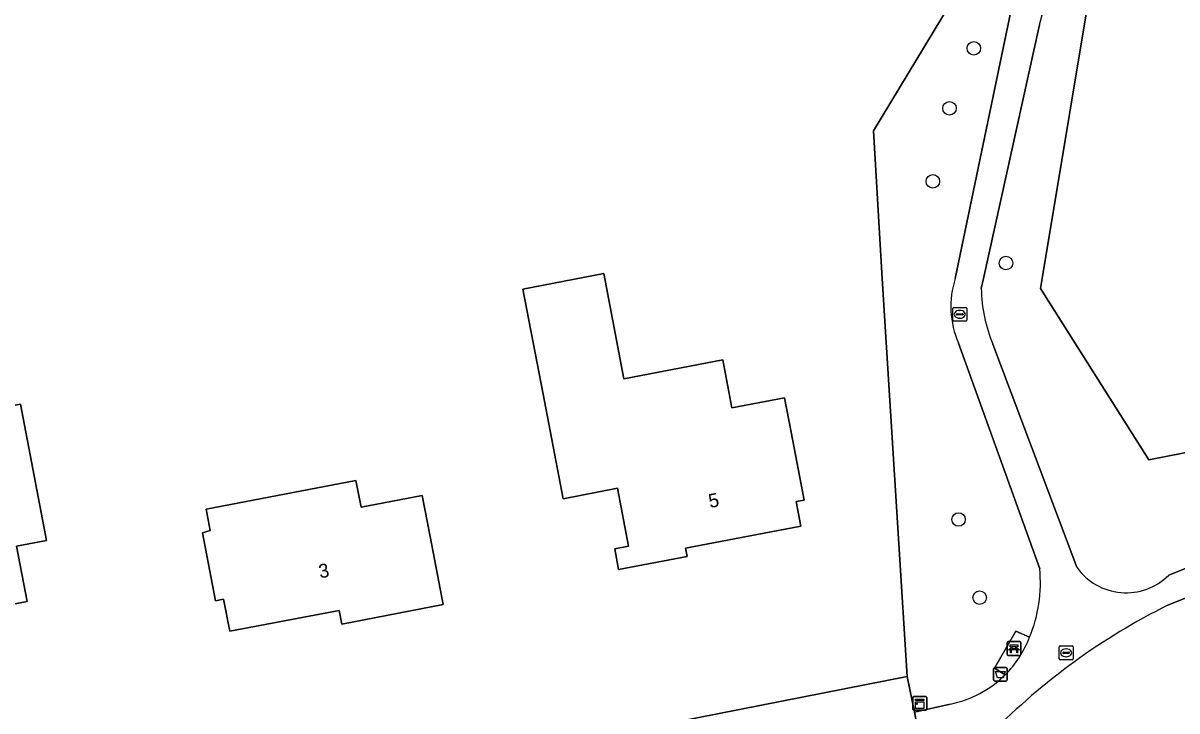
# Model space of a CAD drawing. Extents: x 157648 to 158502, y 379212 to 380938.
# Drawn here: x 158181.3 to 158264.7, y 380218.7 to 380268.5 of the extents above; entities that cross this region are included whole.
import ezdxf

# ---------------------------------------------------------------- set-up
doc = ezdxf.new("R2010")
doc.units = 0
for name, color, linetype in [('IMGEO_Afvalbak', 7, 'Continuous'), ('IMGEO_Bank', 7, 'Continuous'), ('IMGEO_Boom', 7, 'Continuous'), ('IMGEO_Erf', 7, 'Continuous'), ('IMGEO_Groenvoorziening', 7, 'Continuous'), ('IMGEO_Kast', 7, 'Continuous'), ('IMGEO_Pand', 7, 'Continuous'), ('IMGEO_Pand_nummerreeks', 7, 'Continuous'), ('IMGEO_Rijbaan_lokaal_open', 7, 'Continuous'), ('IMGEO_Rioolput', 7, 'Continuous'), ('IMGEO_Voetpad_halfverhard', 7, 'Continuous'), ('IMGEO_Voetpad_open', 7, 'Continuous')]:
    doc.layers.add(name, color=color, linetype=linetype)

msp = doc.modelspace()

# ---------------------------------------------------------------- linework, layer by layer
at = {"layer": 'IMGEO_Afvalbak'}
for p, q in [((158251.48, 380220.989), (158251.48, 380221.789)), ((158251.48, 380221.789), (158251.48, 380220.989)), ((158251.58, 380221.889), (158252.37, 380221.889)), ((158252.37, 380221.889), (158251.58, 380221.889)), ((158252.47, 380221.789), (158252.47, 380220.989)), ((158252.47, 380220.989), (158252.47, 380221.789)), ((158252.37, 380220.889), (158251.58, 380220.889)), ((158251.58, 380220.889), (158252.37, 380220.889))]:
    msp.add_line(p, q, dxfattribs=at)
msp.add_lwpolyline([(158251.623, 380221.603), (158252.327, 380221.603), (158252.178, 380221.133), (158251.772, 380221.133), (158251.623, 380221.603)], dxfattribs=at)
for centre, start, end in [((158251.58, 380221.789), 90, 180), ((158251.58, 380221.789), 90, 180), ((158252.37, 380221.789), 0, 90), ((158252.37, 380221.789), 360, 90), ((158251.58, 380220.989), 180, 270), ((158251.58, 380220.989), 180, 270), ((158252.37, 380220.989), 270, 0), ((158252.37, 380220.989), 270, 0)]:
    msp.add_arc(centre, 0.1, start, end, dxfattribs=at)
at = {"layer": 'IMGEO_Bank'}
for p, q in [((158252.448, 380222.83), (158252.448, 380223.671)), ((158252.448, 380223.671), (158252.448, 380222.83)), ((158252.523, 380223.755), (158253.364, 380223.755)), ((158253.364, 380223.755), (158252.523, 380223.755)), ((158252.757, 380223.261), (158252.757, 380223.367)), ((158252.801, 380223.367), (158252.801, 380223.261)), ((158253.089, 380223.373), (158252.807, 380223.373)), ((158253.095, 380223.261), (158253.095, 380223.367)), ((158253.139, 380223.367), (158253.139, 380223.261)), ((158253.448, 380223.68), (158253.448, 380222.839)), ((158253.448, 380222.839), (158253.448, 380223.68)), ((158253.373, 380222.755), (158252.532, 380222.755)), ((158252.532, 380222.755), (158253.373, 380222.755)), ((158253.145, 380223.153), (158252.752, 380223.153)), ((158252.807, 380223.255), (158253.089, 380223.255))]:
    msp.add_line(p, q, dxfattribs=at)
for points in [[(158252.751, 380223.373), (158252.665, 380223.373), (158252.665, 380223.534), (158253.228, 380223.534), (158253.228, 380223.373), (158253.145, 380223.373)], [(158252.695, 380223.153), (158252.553, 380223.153), (158252.665, 380223.255), (158252.751, 380223.255)], [(158252.745, 380223.146), (158252.745, 380222.939), (158252.702, 380222.939), (158252.702, 380223.146)], [(158253.145, 380223.255), (158253.228, 380223.255), (158253.34, 380223.153), (158253.201, 380223.153)], [(158253.195, 380223.146), (158253.195, 380222.939), (158253.151, 380222.939), (158253.151, 380223.146)]]:
    msp.add_lwpolyline(points, dxfattribs=at)
for centre, radius, start, end in [((158252.526, 380223.677), 0.0779, 92.4484, 184.28452), ((158252.526, 380223.677), 0.0779, 92.4484, 184.28452), ((158252.75, 380223.366), 0.00671, 2.89567, 87.10433), ((158252.807, 380223.366), 0.00671, 92.89567, 177.10433), ((158253.089, 380223.366), 0.00671, 2.89567, 87.10433), ((158253.146, 380223.366), 0.00671, 92.89567, 177.10433), ((158253.37, 380223.677), 0.0779, 2.4484, 94.28452), ((158253.37, 380223.677), 0.0779, 2.4484, 94.28452), ((158252.526, 380222.833), 0.0779, 182.4484, 274.28452), ((158252.526, 380222.833), 0.0779, 182.4484, 274.28452), ((158252.695, 380223.146), 0.00671, 2.89567, 87.10433), ((158252.752, 380223.146), 0.00671, 92.89567, 177.10433), ((158252.75, 380223.262), 0.00671, 272.89567, 357.10433), ((158252.807, 380223.262), 0.00671, 182.89567, 267.10433), ((158253.089, 380223.262), 0.00671, 272.89567, 357.10433), ((158253.146, 380223.262), 0.00671, 182.89567, 267.10433), ((158253.144, 380223.146), 0.00671, 2.89567, 87.10433), ((158253.201, 380223.146), 0.00671, 92.89567, 177.10433), ((158253.37, 380222.833), 0.0779, 272.4484, 4.28452), ((158253.37, 380222.833), 0.0779, 272.4484, 4.28452)]:
    msp.add_arc(centre, radius, start, end, dxfattribs=at)
at = {"layer": 'IMGEO_Boom'}
for centre in [(158250.05, 380266.629), (158248.295, 380262.295), (158247.088, 380257.011), (158252.37, 380251.109), (158248.947, 380232.579), (158250.468, 380226.935)]:
    msp.add_circle(centre, 0.489, dxfattribs=at)
at = {"layer": 'IMGEO_Erf'}
for points in [[(158355.536, 380284.979), (158355.63, 380285.086), (158319.878, 380317.192), (158319.785, 380317.098), (158313.914, 380322.39), (158312.921, 380322.194), (158264.365, 380312.705), (158256.222, 380311.09), (158254.843, 380310.82), (158258.955, 380273.913), (158254.984, 380250), (158254.861, 380249.262), (158262.709, 380236.893), (158282.59, 380240.787), (158328.358, 380249.669)], [(158243.431, 380250), (158242.787, 380260.656), (158248.984, 380270.917), (158241.64, 380308.242), (158182.874, 380296.861), (158153.722, 380291.177)], [(158166.582, 380206.823), (158169.582, 380202.726), (158169.797, 380202.917), (158190.532, 380210.271), (158193.686, 380211.088), (158245.234, 380221.247), (158243.431, 380250)]]:
    msp.add_lwpolyline(points, dxfattribs=at)
for points in [[(158223.308, 380250.347), (158224.764, 380242.755), (158231.897, 380244.124), (158232.564, 380240.649), (158236.37, 380241.379), (158236.846, 380238.901), (158237.788, 380233.99), (158237.214, 380233.88), (158237.556, 380232.1), (158229.214, 380230.5), (158229.326, 380229.918), (158224.376, 380228.969), (158224.092, 380230.451), (158225.1, 380230.645), (158224.297, 380234.835), (158220.365, 380234.081), (158219.423, 380238.992), (158218.916, 380241.633), (158217.459, 380249.225)], [(158183.031, 380231.071), (158180.853, 380230.653), (158181.621, 380226.65), (158176.493, 380225.667), (158177.09, 380222.554), (158172.25, 380221.625), (158170.067, 380233.01), (158172.211, 380233.421), (158171.12, 380238.991), (158181.143, 380240.913)], [(158210.185, 380234.322), (158210.755, 380231.348), (158211.697, 380226.437), (158204.357, 380225.029), (158204.168, 380226.017), (158196.268, 380224.502), (158195.824, 380226.815), (158195.248, 380226.705), (158194.306, 380231.616), (158194.861, 380231.781), (158194.565, 380233.323), (158205.386, 380235.399), (158205.755, 380233.472)]]:
    msp.add_lwpolyline(points, close=True, dxfattribs=at)
at = {"layer": 'IMGEO_Groenvoorziening'}
for points in [[(158252.678, 380280.756), (158247.042, 380309.288), (158241.64, 380308.242), (158248.984, 380270.917), (158242.787, 380260.656), (158243.431, 380250), (158245.234, 380221.247), (158245.754, 380218.66), (158248.342, 380219.248)], [(158264.138, 380228.556), (158283.462, 380236.339), (158282.59, 380240.787), (158262.709, 380236.893), (158254.861, 380249.262), (158254.984, 380250), (158258.955, 380273.913)], [(158248.704, 380250), (158252.76, 380269.402)], [(158254.795, 380268.32), (158250.741, 380250), (158250.583, 380249.264)], [(158254.81, 380229.017), (158248.934, 380245.328)], [(158251.422, 380245.241), (158257.484, 380229.127)], [(158258.488, 380190.228), (158261.824, 380186.49), (158263.178, 380187.562), (158264.483, 380189.025), (158265.228, 380190.728), (158265.591, 380192.798), (158265.699, 380195.528), (158265.541, 380198.206), (158265.141, 380200.731), (158264.222, 380203.141), (158261.76, 380208.086), (158261.592, 380209.494), (158261.702, 380211.208), (158262.371, 380213), (158263.345, 380214.564), (158264.244, 380215.582), (158265.258, 380216.118), (158266.388, 380215.994), (158268.332, 380215.25), (158269.273, 380214.478), (158287.12, 380217.687), (158283.852, 380234.352), (158264.079, 380226.385)], [(158252.315, 380221.36), (158251.547, 380221.846), (158253.077, 380224.515), (158254.074, 380224.073)]]:
    msp.add_lwpolyline(points, dxfattribs=at)
for centre, radius, start, end in [((158231.989, 380274.786), 23.705, 344.17141, 13.27954), ((158255.091, 380247.973), 6.701, 162.39159, 203.24514), ((158261.989, 380249.544), 11.409, 181.40457, 202.15589), ((158244.702, 380227.995), 10.16, 337.29205, 5.77338), ((158261.054, 380231.671), 4.384, 215.4796, 314.71098), ((158285.034, 380184.09), 47.202, 116.35602, 135.54397), ((158246.864, 380226.82), 7.715, 281.04099, 314.94819)]:
    msp.add_arc(centre, radius, start, end, dxfattribs=at)
at = {"layer": 'IMGEO_Kast'}
for p, q in [((158245.645, 380218.872), (158245.645, 380219.713)), ((158245.645, 380219.713), (158245.645, 380218.872)), ((158245.72, 380219.797), (158246.561, 380219.797)), ((158246.561, 380219.797), (158245.72, 380219.797)), ((158246.645, 380219.722), (158246.645, 380218.881)), ((158246.645, 380218.881), (158246.645, 380219.722)), ((158246.57, 380218.797), (158245.729, 380218.797)), ((158245.729, 380218.797), (158246.57, 380218.797))]:
    msp.add_line(p, q, dxfattribs=at)
for points in [[(158245.84, 380219.587), (158246.44, 380219.587), (158246.44, 380219.502), (158245.84, 380219.502), (158245.84, 380219.587)], [(158245.84, 380219.412), (158246.44, 380219.412), (158246.44, 380218.923), (158245.84, 380218.923), (158245.84, 380219.412)]]:
    msp.add_lwpolyline(points, dxfattribs=at)
msp.add_circle((158245.924, 380219.261), 0.0377, dxfattribs=at)
for centre, start, end in [((158245.723, 380219.719), 92.4484, 184.28452), ((158245.723, 380219.719), 92.4484, 184.28452), ((158246.567, 380219.719), 2.4484, 94.28452), ((158246.567, 380219.719), 2.4484, 94.28452), ((158245.723, 380218.875), 182.4484, 274.28452), ((158245.723, 380218.875), 182.4484, 274.28452), ((158246.567, 380218.875), 272.4484, 4.28452), ((158246.567, 380218.875), 272.4484, 4.28452)]:
    msp.add_arc(centre, 0.0779, start, end, dxfattribs=at)
at = {"layer": 'IMGEO_Pand'}
for points in [[(158236.846, 380238.901), (158236.37, 380241.379), (158232.564, 380240.649), (158231.897, 380244.124), (158224.764, 380242.755), (158223.308, 380250.347), (158217.459, 380249.225), (158218.916, 380241.633), (158219.423, 380238.992), (158220.365, 380234.081), (158224.297, 380234.835), (158225.1, 380230.645), (158224.092, 380230.451), (158224.376, 380228.969), (158229.326, 380229.918), (158229.214, 380230.5), (158237.556, 380232.1), (158237.214, 380233.88), (158237.788, 380233.99)], [(158171.12, 380238.991), (158172.211, 380233.421), (158170.067, 380233.01), (158172.25, 380221.625), (158177.09, 380222.554), (158176.493, 380225.667), (158181.621, 380226.65), (158180.853, 380230.653), (158183.031, 380231.071), (158181.143, 380240.913)], [(158210.755, 380231.348), (158210.185, 380234.322), (158205.755, 380233.472), (158205.386, 380235.399), (158194.565, 380233.323), (158194.861, 380231.781), (158194.306, 380231.616), (158195.248, 380226.705), (158195.824, 380226.815), (158196.268, 380224.502), (158204.168, 380226.017), (158204.357, 380225.029), (158211.697, 380226.437)]]:
    msp.add_lwpolyline(points, close=True, dxfattribs=at)
at = {"layer": 'IMGEO_Rijbaan_lokaal_open'}
msp.add_lwpolyline([(158246.209, 380216.392), (158245.754, 380218.66), (158245.234, 380221.247), (158193.686, 380211.088), (158190.532, 380210.271), (158169.797, 380202.917), (158173.283, 380198.101), (158191.21, 380204.483)], dxfattribs=at)
at = {"layer": 'IMGEO_Rioolput'}
for p, q in [((158248.537, 380246.982), (158248.537, 380247.834)), ((158248.612, 380247.908), (158249.464, 380247.908)), ((158249.025, 380247.688), (158249.05, 380247.688)), ((158249.538, 380247.834), (158249.538, 380246.982)), ((158249.464, 380246.908), (158248.612, 380246.908)), ((158248.796, 380247.402), (158248.796, 380247.414)), ((158249.234, 380247.365), (158248.836, 380247.365)), ((158248.839, 380247.451), (158249.237, 380247.451)), ((158249.048, 380247.128), (158249.023, 380247.128)), ((158249.28, 380247.414), (158249.28, 380247.402)), ((158256.221, 380222.518), (158256.221, 380223.37)), ((158256.296, 380223.444), (158257.148, 380223.444)), ((158257.222, 380223.37), (158257.222, 380222.518)), ((158256.48, 380222.938), (158256.48, 380222.95)), ((158256.918, 380222.901), (158256.52, 380222.901)), ((158256.523, 380222.987), (158256.921, 380222.987)), ((158256.732, 380222.664), (158256.707, 380222.664)), ((158256.709, 380223.224), (158256.734, 380223.224)), ((158256.964, 380222.95), (158256.964, 380222.938)), ((158257.148, 380222.444), (158256.296, 380222.444))]:
    msp.add_line(p, q, dxfattribs=at)
for points in [[(158248.537, 380246.982), (158248.537, 380247.834)], [(158248.612, 380247.908), (158249.464, 380247.908)], [(158249.538, 380247.834), (158249.538, 380246.982)], [(158249.464, 380246.908), (158248.612, 380246.908)], [(158256.221, 380222.518), (158256.221, 380223.37)], [(158256.296, 380223.444), (158257.148, 380223.444)], [(158257.222, 380223.37), (158257.222, 380222.518)], [(158257.148, 380222.444), (158256.296, 380222.444)]]:
    msp.add_lwpolyline(points, dxfattribs=at)
for centre, radius, start, end in [((158248.614, 380247.832), 0.0765, 91.55205, 178.44795), ((158248.614, 380247.832), 0.0765, 91.55205, 178.44795), ((158249.462, 380247.832), 0.0765, 1.55205, 88.44795), ((158249.462, 380247.832), 0.0765, 1.55205, 88.44795), ((158248.614, 380246.984), 0.0765, 181.55205, 268.44795), ((158248.614, 380246.984), 0.0765, 181.55205, 268.44795), ((158248.836, 380247.411), 0.0403, 85.87752, 175.75265), ((158248.833, 380247.401), 0.0366, 178.93798, 274.71019), ((158249.237, 380247.408), 0.043, 264.86636, 352.45326), ((158249.241, 380247.413), 0.0386, 1.73085, 96.63898), ((158249.462, 380246.984), 0.0765, 271.55205, 358.44795), ((158249.462, 380246.984), 0.0765, 271.55205, 358.44795), ((158256.298, 380223.368), 0.0765, 91.55205, 178.44795), ((158256.298, 380223.368), 0.0765, 91.55205, 178.44795), ((158257.146, 380223.368), 0.0765, 1.55205, 88.44795), ((158257.146, 380223.368), 0.0765, 1.55205, 88.44795), ((158256.298, 380222.52), 0.0765, 181.55205, 268.44795), ((158256.298, 380222.52), 0.0765, 181.55205, 268.44795), ((158256.52, 380222.947), 0.0403, 85.87752, 175.75265), ((158256.517, 380222.937), 0.0366, 178.93798, 274.71019), ((158256.921, 380222.944), 0.043, 264.86636, 352.45326), ((158256.925, 380222.949), 0.0386, 1.73085, 96.63898), ((158257.146, 380222.52), 0.0765, 271.55205, 358.44795), ((158257.146, 380222.52), 0.0765, 271.55205, 358.44795)]:
    msp.add_arc(centre, radius, start, end, dxfattribs=at)
for centre, major_axis, ratio, start_param, end_param in [((158249.024, 380247.408), (-0.387, 0.002), 0.722429, 4.712389, 7.853982), ((158249.049, 380247.408), (-0.39, 0.002), 0.717154, 1.570796, 4.712389), ((158256.708, 380222.944), (-0.387, 0.002), 0.722429, 4.712389, 7.853982), ((158256.733, 380222.944), (-0.39, 0.002), 0.717154, 1.570796, 4.712389)]:
    msp.add_ellipse(centre, major_axis=major_axis, ratio=ratio, start_param=start_param, end_param=end_param, dxfattribs=at)
at = {"layer": 'IMGEO_Voetpad_halfverhard'}
for points in [[(158252.76, 380269.402), (158248.704, 380250)], [(158250.583, 380249.264), (158250.741, 380250), (158254.795, 380268.32)], [(158248.934, 380245.328), (158254.81, 380229.017)], [(158257.484, 380229.127), (158251.422, 380245.241)], [(158264.079, 380226.385), (158283.852, 380234.352), (158283.462, 380236.339), (158264.138, 380228.556)], [(158248.342, 380219.248), (158245.754, 380218.66), (158246.209, 380216.392), (158249.337, 380217.041), (158252.188, 380202.564), (158249.113, 380201.945), (158249.521, 380199.918), (158252.625, 380200.572), (158253.767, 380195.154)]]:
    msp.add_lwpolyline(points, dxfattribs=at)
for centre, radius, start, end in [((158231.989, 380274.786), 23.705, 344.17141, 13.27954), ((158255.091, 380247.973), 6.701, 162.39159, 203.24514), ((158261.989, 380249.544), 11.409, 181.40457, 202.15589), ((158244.702, 380227.995), 10.16, 337.29205, 5.77338), ((158261.054, 380231.671), 4.384, 215.4796, 314.71098), ((158285.034, 380184.09), 47.202, 116.35602, 135.54397), ((158246.896, 380226.8), 7.679, 314.88851, 339.19599), ((158246.864, 380226.82), 7.715, 281.04099, 314.94819)]:
    msp.add_arc(centre, radius, start, end, dxfattribs=at)
at = {"layer": 'IMGEO_Voetpad_open'}
msp.add_lwpolyline([(158254.074, 380224.073), (158253.077, 380224.515), (158251.547, 380221.846), (158252.315, 380221.36)], dxfattribs=at)
msp.add_arc((158246.896, 380226.8), 7.679, 314.88851, 339.19599, dxfattribs=at)

# ---------------------------------------------------------------- texts
at = {"layer": 'IMGEO_Pand_nummerreeks'}
for s, rotation, p in [('5', 10.8575, (158230.975, 380233.404)), ('3', 10.85593, (158202.795, 380228.32))]:
    msp.add_text(s, height=1, rotation=rotation, dxfattribs=at).set_placement(p)

doc.saveas('drawing.dxf')
